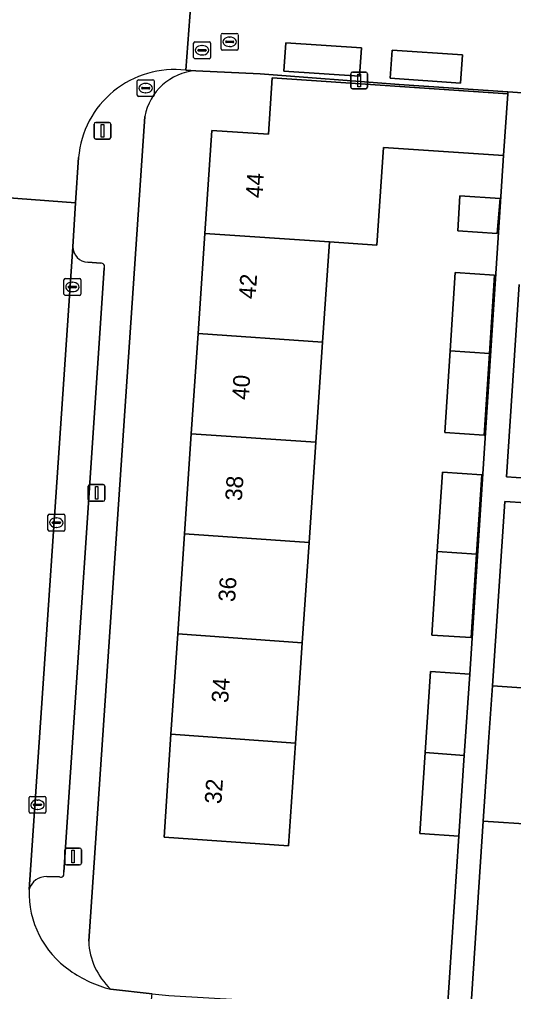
# Model space of a CAD drawing. Extents: x 161848 to 162726, y 385382 to 386521.
# Drawn here: x 162028 to 162057.4, y 385811.3 to 385869.2 of the extents above; entities that cross this region are included whole.
import ezdxf

# ---------------------------------------------------------------- set-up
doc = ezdxf.new("R2010")
doc.units = 0
for name, color, linetype in [('IMGEO_Brandkraan', 7, 'Continuous'), ('IMGEO_Erf', 7, 'Continuous'), ('IMGEO_Kolk', 7, 'Continuous'), ('IMGEO_Lichtmast', 7, 'Continuous'), ('IMGEO_Pand', 7, 'Continuous'), ('IMGEO_Pand_nummerreeks', 7, 'Continuous'), ('IMGEO_Parkeervlak_open', 7, 'Continuous'), ('IMGEO_Rijbaan_lokaal_open', 7, 'Continuous'), ('IMGEO_Rioolput', 7, 'Continuous'), ('IMGEO_Voetpad_open', 7, 'Continuous'), ('IMGEO_Woonerf_open', 7, 'Continuous')]:
    doc.layers.add(name, color=color, linetype=linetype)

msp = doc.modelspace()

# ---------------------------------------------------------------- linework, layer by layer
at = {"layer": 'IMGEO_Brandkraan'}
for p, q in [((162038.357, 385866.967), (162038.357, 385867.819)), ((162038.432, 385867.893), (162039.284, 385867.893)), ((162039.358, 385867.819), (162039.358, 385866.967)), ((162038.616, 385867.387), (162038.616, 385867.399)), ((162039.054, 385867.35), (162038.656, 385867.35)), ((162038.659, 385867.436), (162039.057, 385867.436)), ((162038.845, 385867.673), (162038.87, 385867.673)), ((162039.1, 385867.399), (162039.1, 385867.387)), ((162039.284, 385866.893), (162038.432, 385866.893)), ((162038.868, 385867.113), (162038.843, 385867.113))]:
    msp.add_line(p, q, dxfattribs=at)
for points in [[(162038.357, 385866.967), (162038.357, 385867.819)], [(162038.432, 385867.893), (162039.284, 385867.893)], [(162039.358, 385867.819), (162039.358, 385866.967)], [(162039.284, 385866.893), (162038.432, 385866.893)]]:
    msp.add_lwpolyline(points, dxfattribs=at)
for centre, radius, start, end in [((162038.434, 385867.817), 0.0765, 91.55205, 178.44795), ((162038.434, 385867.817), 0.0765, 91.55205, 178.44795), ((162039.282, 385867.817), 0.0765, 1.55205, 88.44795), ((162039.282, 385867.817), 0.0765, 1.55205, 88.44795), ((162038.656, 385867.396), 0.0403, 85.87752, 175.75265), ((162038.653, 385867.386), 0.0366, 178.93798, 274.71019), ((162039.057, 385867.393), 0.043, 264.86636, 352.45326), ((162039.061, 385867.398), 0.0386, 1.73085, 96.63898), ((162038.434, 385866.969), 0.0765, 181.55205, 268.44795), ((162038.434, 385866.969), 0.0765, 181.55205, 268.44795), ((162039.282, 385866.969), 0.0765, 271.55205, 358.44795), ((162039.282, 385866.969), 0.0765, 271.55205, 358.44795)]:
    msp.add_arc(centre, radius, start, end, dxfattribs=at)
for centre, major_axis, ratio, start_param, end_param in [((162038.844, 385867.393), (-0.387, 0.002), 0.722429, 4.712389, 7.853982), ((162038.869, 385867.393), (-0.39, 0.002), 0.717154, 1.570796, 4.712389)]:
    msp.add_ellipse(centre, major_axis=major_axis, ratio=ratio, start_param=start_param, end_param=end_param, dxfattribs=at)
at = {"layer": 'IMGEO_Erf'}
for points in [[(162054.183, 385820.545), (162051.844, 385820.701), (162052.165, 385825.524), (162052.487, 385830.349), (162054.826, 385830.193), (162056.847, 385861.115), (162049.678, 385861.6), (162049.295, 385855.783), (162046.454, 385855.973), (162046.05, 385849.998), (162045.646, 385844.025), (162045.241, 385838.045), (162044.836, 385832.06), (162044.432, 385826.085), (162044.018, 385819.97), (162036.59, 385820.473), (162037.006, 385826.624), (162037.41, 385832.592), (162037.814, 385838.563), (162038.218, 385844.531), (162038.622, 385850.502), (162039.026, 385856.47), (162039.442, 385862.619), (162042.816, 385862.391), (162043.043, 385865.746), (162057.096, 385864.796), (162057.104, 385864.918), (162050.612, 385865.355), (162042.327, 385865.987), (162038.481, 385866.177)], [(162035.437, 385863.448), (162032.098, 385814.271)], [(162057.786, 385853.429), (162057.016, 385841.959), (162058.174, 385841.881)], [(162058.181, 385840.411), (162056.918, 385840.496), (162056.179, 385829.492), (162062.271, 385829.082)], [(162033.401, 385811.416), (162035.875, 385811.129), (162036.872, 385811.045), (162047.467, 385810.415), (162051.643, 385810.135), (162053.477, 385810.012), (162054.183, 385820.545)]]:
    msp.add_lwpolyline(points, dxfattribs=at)
for points in [[(162054.11, 385856.635), (162054.248, 385858.71), (162056.636, 385858.551), (162056.475, 385856.477)], [(162053.959, 385854.14), (162056.306, 385853.989), (162056.007, 385849.322), (162055.693, 385844.44), (162053.347, 385844.6), (162053.66, 385849.481)], [(162052.891, 385837.512), (162053.195, 385842.24), (162055.542, 385842.08), (162055.238, 385837.349), (162054.918, 385832.374), (162052.571, 385832.524)], [(162103.827, 385818.202), (162097.658, 385818.617), (162091.665, 385819.019), (162085.684, 385819.421), (162079.688, 385819.824), (162073.706, 385820.227), (162067.709, 385820.63), (162061.718, 385821.032), (162055.638, 385821.441), (162054.866, 385809.919), (162073.751, 385808.654), (162075.471, 385808.539), (162103.056, 385806.692)]]:
    msp.add_lwpolyline(points, close=True, dxfattribs=at)
for centre, radius, start, end in [((162038.763, 385862.8), 3.389, 94.78143, 168.97215), ((162036.239, 385814.436), 4.144, 182.28385, 226.77933)]:
    msp.add_arc(centre, radius, start, end, dxfattribs=at)
at = {"layer": 'IMGEO_Kolk'}
for p, q in [((162040.007, 385867.472), (162040.007, 385868.324)), ((162040.082, 385868.398), (162040.934, 385868.398)), ((162041.008, 385868.324), (162041.008, 385867.472)), ((162040.266, 385867.892), (162040.266, 385867.904)), ((162040.704, 385867.855), (162040.306, 385867.855)), ((162040.309, 385867.941), (162040.707, 385867.941)), ((162040.495, 385868.178), (162040.52, 385868.178)), ((162040.75, 385867.904), (162040.75, 385867.892)), ((162040.934, 385867.398), (162040.082, 385867.398)), ((162040.518, 385867.618), (162040.493, 385867.618)), ((162030.623, 385852.855), (162030.623, 385853.707)), ((162030.698, 385853.781), (162031.55, 385853.781)), ((162030.882, 385853.275), (162030.882, 385853.287)), ((162030.925, 385853.324), (162031.323, 385853.324)), ((162031.111, 385853.561), (162031.136, 385853.561)), ((162031.366, 385853.287), (162031.366, 385853.275)), ((162031.624, 385853.707), (162031.624, 385852.855)), ((162031.55, 385852.781), (162030.698, 385852.781)), ((162031.32, 385853.238), (162030.922, 385853.238)), ((162031.134, 385853.001), (162031.109, 385853.001)), ((162029.668, 385838.803), (162029.668, 385839.655)), ((162029.743, 385839.729), (162030.595, 385839.729)), ((162030.156, 385839.509), (162030.181, 385839.509)), ((162030.669, 385839.655), (162030.669, 385838.803)), ((162029.927, 385839.223), (162029.927, 385839.235)), ((162030.365, 385839.186), (162029.967, 385839.186)), ((162029.97, 385839.272), (162030.368, 385839.272)), ((162030.179, 385838.949), (162030.154, 385838.949)), ((162030.411, 385839.235), (162030.411, 385839.223)), ((162030.595, 385838.729), (162029.743, 385838.729)), ((162028.542, 385821.985), (162028.542, 385822.837)), ((162028.617, 385822.911), (162029.469, 385822.911)), ((162029.03, 385822.691), (162029.055, 385822.691)), ((162029.543, 385822.837), (162029.543, 385821.985)), ((162028.801, 385822.405), (162028.801, 385822.417)), ((162029.239, 385822.368), (162028.841, 385822.368)), ((162028.844, 385822.454), (162029.242, 385822.454)), ((162029.053, 385822.131), (162029.028, 385822.131)), ((162029.285, 385822.417), (162029.285, 385822.405)), ((162029.469, 385821.911), (162028.617, 385821.911))]:
    msp.add_line(p, q, dxfattribs=at)
for points in [[(162040.007, 385867.472), (162040.007, 385868.324)], [(162040.082, 385868.398), (162040.934, 385868.398)], [(162041.008, 385868.324), (162041.008, 385867.472)], [(162040.934, 385867.398), (162040.082, 385867.398)], [(162030.623, 385852.855), (162030.623, 385853.707)], [(162030.698, 385853.781), (162031.55, 385853.781)], [(162031.624, 385853.707), (162031.624, 385852.855)], [(162031.55, 385852.781), (162030.698, 385852.781)], [(162029.668, 385838.803), (162029.668, 385839.655)], [(162029.743, 385839.729), (162030.595, 385839.729)], [(162030.669, 385839.655), (162030.669, 385838.803)], [(162030.595, 385838.729), (162029.743, 385838.729)], [(162028.542, 385821.985), (162028.542, 385822.837)], [(162028.617, 385822.911), (162029.469, 385822.911)], [(162029.543, 385822.837), (162029.543, 385821.985)], [(162029.469, 385821.911), (162028.617, 385821.911)]]:
    msp.add_lwpolyline(points, dxfattribs=at)
for centre, radius, start, end in [((162040.084, 385868.322), 0.0765, 91.55205, 178.44795), ((162040.084, 385868.322), 0.0765, 91.55205, 178.44795), ((162040.932, 385868.322), 0.0765, 1.55205, 88.44795), ((162040.932, 385868.322), 0.0765, 1.55205, 88.44795), ((162040.306, 385867.901), 0.0403, 85.87752, 175.75265), ((162040.303, 385867.891), 0.0366, 178.93798, 274.71019), ((162040.707, 385867.898), 0.043, 264.86636, 352.45326), ((162040.711, 385867.903), 0.0386, 1.73085, 96.63898), ((162040.084, 385867.474), 0.0765, 181.55205, 268.44795), ((162040.084, 385867.474), 0.0765, 181.55205, 268.44795), ((162040.932, 385867.474), 0.0765, 271.55205, 358.44795), ((162040.932, 385867.474), 0.0765, 271.55205, 358.44795), ((162030.7, 385853.705), 0.0765, 91.55205, 178.44795), ((162030.7, 385853.705), 0.0765, 91.55205, 178.44795), ((162030.922, 385853.284), 0.0403, 85.87752, 175.75265), ((162030.919, 385853.274), 0.0366, 178.93798, 274.71019), ((162031.323, 385853.281), 0.043, 264.86636, 352.45326), ((162031.327, 385853.286), 0.0386, 1.73085, 96.63898), ((162031.548, 385853.705), 0.0765, 1.55205, 88.44795), ((162031.548, 385853.705), 0.0765, 1.55205, 88.44795), ((162030.7, 385852.857), 0.0765, 181.55205, 268.44795), ((162030.7, 385852.857), 0.0765, 181.55205, 268.44795), ((162031.548, 385852.857), 0.0765, 271.55205, 358.44795), ((162031.548, 385852.857), 0.0765, 271.55205, 358.44795), ((162029.745, 385839.653), 0.0765, 91.55205, 178.44795), ((162029.745, 385839.653), 0.0765, 91.55205, 178.44795), ((162030.593, 385839.653), 0.0765, 1.55205, 88.44795), ((162030.593, 385839.653), 0.0765, 1.55205, 88.44795), ((162029.745, 385838.805), 0.0765, 181.55205, 268.44795), ((162029.745, 385838.805), 0.0765, 181.55205, 268.44795), ((162029.967, 385839.232), 0.0403, 85.87752, 175.75265), ((162029.964, 385839.222), 0.0366, 178.93798, 274.71019), ((162030.368, 385839.229), 0.043, 264.86636, 352.45326), ((162030.372, 385839.234), 0.0386, 1.73085, 96.63898), ((162030.593, 385838.805), 0.0765, 271.55205, 358.44795), ((162030.593, 385838.805), 0.0765, 271.55205, 358.44795), ((162028.619, 385822.835), 0.0765, 91.55205, 178.44795), ((162028.619, 385822.835), 0.0765, 91.55205, 178.44795), ((162029.467, 385822.835), 0.0765, 1.55205, 88.44795), ((162029.467, 385822.835), 0.0765, 1.55205, 88.44795), ((162028.619, 385821.987), 0.0765, 181.55205, 268.44795), ((162028.619, 385821.987), 0.0765, 181.55205, 268.44795), ((162028.841, 385822.414), 0.0403, 85.87752, 175.75265), ((162028.838, 385822.404), 0.0366, 178.93798, 274.71019), ((162029.242, 385822.411), 0.043, 264.86636, 352.45326), ((162029.246, 385822.416), 0.0386, 1.73085, 96.63898), ((162029.467, 385821.987), 0.0765, 271.55205, 358.44795), ((162029.467, 385821.987), 0.0765, 271.55205, 358.44795)]:
    msp.add_arc(centre, radius, start, end, dxfattribs=at)
for centre, major_axis, ratio, start_param, end_param in [((162040.494, 385867.898), (-0.387, 0.002), 0.722429, 4.712389, 7.853982), ((162040.519, 385867.898), (-0.39, 0.002), 0.717154, 1.570796, 4.712389), ((162031.11, 385853.281), (-0.387, 0.002), 0.722429, 4.712389, 7.853982), ((162031.135, 385853.281), (-0.39, 0.002), 0.717154, 1.570796, 4.712389), ((162030.155, 385839.229), (-0.387, 0.002), 0.722429, 4.712389, 7.853982), ((162030.18, 385839.229), (-0.39, 0.002), 0.717154, 1.570796, 4.712389), ((162029.029, 385822.411), (-0.387, 0.002), 0.722429, 4.712389, 7.853982), ((162029.054, 385822.411), (-0.39, 0.002), 0.717154, 1.570796, 4.712389)]:
    msp.add_ellipse(centre, major_axis=major_axis, ratio=ratio, start_param=start_param, end_param=end_param, dxfattribs=at)
at = {"layer": 'IMGEO_Lichtmast'}
for p, q in [((162047.734, 385865.196), (162047.734, 385865.996)), ((162047.734, 385865.996), (162047.734, 385865.196)), ((162047.834, 385866.096), (162048.624, 385866.096)), ((162048.624, 385866.096), (162047.834, 385866.096)), ((162048.724, 385865.996), (162048.724, 385865.196)), ((162048.724, 385865.196), (162048.724, 385865.996)), ((162048.624, 385865.096), (162047.834, 385865.096)), ((162047.834, 385865.096), (162048.624, 385865.096)), ((162032.421, 385862.195), (162032.421, 385862.995)), ((162032.421, 385862.995), (162032.421, 385862.195)), ((162032.521, 385863.095), (162033.311, 385863.095)), ((162033.311, 385863.095), (162032.521, 385863.095)), ((162033.411, 385862.995), (162033.411, 385862.195)), ((162033.411, 385862.195), (162033.411, 385862.995)), ((162033.311, 385862.095), (162032.521, 385862.095)), ((162032.521, 385862.095), (162033.311, 385862.095)), ((162032.074, 385840.602), (162032.074, 385841.402)), ((162032.074, 385841.402), (162032.074, 385840.602)), ((162032.174, 385841.502), (162032.964, 385841.502)), ((162032.964, 385841.502), (162032.174, 385841.502)), ((162033.064, 385841.402), (162033.064, 385840.602)), ((162033.064, 385840.602), (162033.064, 385841.402)), ((162032.964, 385840.502), (162032.174, 385840.502)), ((162032.174, 385840.502), (162032.964, 385840.502)), ((162030.668, 385818.924), (162030.668, 385819.724)), ((162030.668, 385819.724), (162030.668, 385818.924)), ((162030.768, 385819.824), (162031.558, 385819.824)), ((162031.558, 385819.824), (162030.768, 385819.824)), ((162031.658, 385819.724), (162031.658, 385818.924)), ((162031.658, 385818.924), (162031.658, 385819.724)), ((162031.558, 385818.824), (162030.768, 385818.824)), ((162030.768, 385818.824), (162031.558, 385818.824))]:
    msp.add_line(p, q, dxfattribs=at)
for points in [[(162048.154, 385865.971), (162048.304, 385865.971), (162048.304, 385865.221), (162048.154, 385865.221), (162048.154, 385865.971)], [(162032.841, 385862.97), (162032.991, 385862.97), (162032.991, 385862.22), (162032.841, 385862.22), (162032.841, 385862.97)], [(162032.494, 385841.377), (162032.644, 385841.377), (162032.644, 385840.627), (162032.494, 385840.627), (162032.494, 385841.377)], [(162031.088, 385819.699), (162031.238, 385819.699), (162031.238, 385818.949), (162031.088, 385818.949), (162031.088, 385819.699)]]:
    msp.add_lwpolyline(points, dxfattribs=at)
for centre, start, end in [((162047.834, 385865.996), 90, 180), ((162047.834, 385865.996), 90, 180), ((162048.624, 385865.996), 0, 90), ((162048.624, 385865.996), 360, 90), ((162047.834, 385865.196), 180, 270), ((162047.834, 385865.196), 180, 270), ((162048.624, 385865.196), 270, 0), ((162048.624, 385865.196), 270, 0), ((162032.521, 385862.995), 90, 180), ((162032.521, 385862.995), 90, 180), ((162033.311, 385862.995), 0, 90), ((162033.311, 385862.995), 360, 90), ((162032.521, 385862.195), 180, 270), ((162032.521, 385862.195), 180, 270), ((162033.311, 385862.195), 270, 0), ((162033.311, 385862.195), 270, 0), ((162032.174, 385841.402), 90, 180), ((162032.174, 385841.402), 90, 180), ((162032.964, 385841.402), 0, 90), ((162032.964, 385841.402), 360, 90), ((162032.174, 385840.602), 180, 270), ((162032.174, 385840.602), 180, 270), ((162032.964, 385840.602), 270, 0), ((162032.964, 385840.602), 270, 0), ((162030.768, 385819.724), 90, 180), ((162030.768, 385819.724), 90, 180), ((162031.558, 385819.724), 0, 90), ((162031.558, 385819.724), 360, 90), ((162030.768, 385818.924), 180, 270), ((162030.768, 385818.924), 180, 270), ((162031.558, 385818.924), 270, 0), ((162031.558, 385818.924), 270, 0)]:
    msp.add_arc(centre, 0.1, start, end, dxfattribs=at)
at = {"layer": 'IMGEO_Pand'}
for points in [[(162049.678, 385861.6), (162056.847, 385861.115), (162057.096, 385864.796), (162043.043, 385865.746), (162042.816, 385862.391), (162039.442, 385862.619), (162039.026, 385856.47), (162046.454, 385855.973), (162049.295, 385855.783)], [(162056.636, 385858.551), (162054.248, 385858.71), (162054.11, 385856.635), (162056.475, 385856.477)], [(162046.05, 385849.998), (162046.454, 385855.973), (162039.026, 385856.47), (162038.622, 385850.502)], [(162053.66, 385849.481), (162056.007, 385849.322), (162056.306, 385853.989), (162053.959, 385854.14)], [(162038.622, 385850.502), (162038.218, 385844.531), (162045.646, 385844.025), (162046.05, 385849.998)], [(162056.007, 385849.322), (162053.66, 385849.481), (162053.347, 385844.6), (162055.693, 385844.44)], [(162045.241, 385838.045), (162045.646, 385844.025), (162038.218, 385844.531), (162037.814, 385838.563)], [(162052.891, 385837.512), (162055.238, 385837.349), (162055.542, 385842.08), (162053.195, 385842.24)], [(162037.814, 385838.563), (162037.41, 385832.592), (162044.836, 385832.06), (162045.241, 385838.045)], [(162055.238, 385837.349), (162052.891, 385837.512), (162052.571, 385832.524), (162054.918, 385832.374)], [(162037.41, 385832.592), (162037.006, 385826.624), (162044.432, 385826.085), (162044.836, 385832.06)], [(162054.503, 385825.354), (162054.826, 385830.193), (162052.487, 385830.349), (162052.165, 385825.524)], [(162062.271, 385829.082), (162056.179, 385829.492), (162055.973, 385826.43), (162055.638, 385821.441), (162061.718, 385821.032)], [(162037.006, 385826.624), (162036.59, 385820.473), (162044.018, 385819.97), (162044.432, 385826.085)], [(162052.165, 385825.524), (162051.844, 385820.701), (162054.183, 385820.545), (162054.503, 385825.354)]]:
    msp.add_lwpolyline(points, close=True, dxfattribs=at)
at = {"layer": 'IMGEO_Parkeervlak_open'}
for points in [[(162048.259, 385865.852), (162048.364, 385867.531), (162043.866, 385867.837), (162043.748, 385866.144)], [(162050.209, 385867.391), (162050.084, 385865.734), (162054.276, 385865.437), (162054.405, 385867.113)]]:
    msp.add_lwpolyline(points, close=True, dxfattribs=at)
for points in [[(162031.145, 385855.667), (162028.542, 385817.36)], [(162032.813, 385854.699), (162032.039, 385854.754)], [(162030.607, 385818.385), (162033.025, 385854.403)], [(162029.596, 385818.131), (162030.347, 385818.108)]]:
    msp.add_lwpolyline(points, dxfattribs=at)
for centre, radius, start, end in [((162032.104, 385855.711), 0.96, 182.65452, 266.14063), ((162032.839, 385854.493), 0.207, 334.1472, 97.07451), ((162029.572, 385817.058), 1.073, 88.72223, 163.64864), ((162030.419, 385818.301), 0.206, 249.58235, 24.0441)]:
    msp.add_arc(centre, radius, start, end, dxfattribs=at)
at = {"layer": 'IMGEO_Rijbaan_lokaal_open'}
for points in [[(162032.718, 385877.264), (162032.909, 385882.447), (162032.937, 385882.841), (162026.839, 385883.258), (162026.657, 385880.78), (162025.224, 385860.96), (162025.205, 385858.754), (162031.315, 385858.297), (162031.489, 385860.993)], [(162037.888, 385866.206), (162038.259, 385870.998)], [(162028.542, 385817.36), (162031.145, 385855.667), (162031.315, 385858.297), (162025.205, 385858.754), (162024.539, 385848.984), (162023.424, 385832.28), (162022.065, 385812.169), (162021.714, 385806.937), (162019.478, 385774.254), (162018.373, 385758.189), (162018.126, 385754.834), (162017.45, 385744.89), (162015.447, 385713.845), (162014.322, 385696.873), (162011.334, 385651.941), (162017.404, 385651.53), (162017.453, 385652.249), (162019.023, 385675.529), (162020.357, 385695.92), (162022.867, 385734.111), (162023.205, 385739.378)], [(162034.143, 385806.292), (162035.536, 385806.172), (162035.868, 385811.014), (162035.875, 385811.129), (162033.401, 385811.416)]]:
    msp.add_lwpolyline(points, dxfattribs=at)
for centre, radius, start, end in [((162037.215, 385860.498), 5.748, 83.27712, 175.05943), ((162034.159, 385817.169), 5.62, 178.05364, 235.57864), ((162035.057, 385818.18), 6.964, 234.18556, 256.24314)]:
    msp.add_arc(centre, radius, start, end, dxfattribs=at)
at = {"layer": 'IMGEO_Rioolput'}
for p, q in [((162034.997, 385864.711), (162034.997, 385865.563)), ((162035.072, 385865.637), (162035.924, 385865.637)), ((162035.485, 385865.417), (162035.51, 385865.417)), ((162035.998, 385865.563), (162035.998, 385864.711)), ((162035.256, 385865.131), (162035.256, 385865.143)), ((162035.694, 385865.094), (162035.296, 385865.094)), ((162035.299, 385865.18), (162035.697, 385865.18)), ((162035.508, 385864.857), (162035.483, 385864.857)), ((162035.74, 385865.143), (162035.74, 385865.131)), ((162035.924, 385864.637), (162035.072, 385864.637))]:
    msp.add_line(p, q, dxfattribs=at)
for points in [[(162034.997, 385864.711), (162034.997, 385865.563)], [(162035.072, 385865.637), (162035.924, 385865.637)], [(162035.998, 385865.563), (162035.998, 385864.711)], [(162035.924, 385864.637), (162035.072, 385864.637)]]:
    msp.add_lwpolyline(points, dxfattribs=at)
for centre, radius, start, end in [((162035.074, 385865.561), 0.0765, 91.55205, 178.44795), ((162035.074, 385865.561), 0.0765, 91.55205, 178.44795), ((162035.922, 385865.561), 0.0765, 1.55205, 88.44795), ((162035.922, 385865.561), 0.0765, 1.55205, 88.44795), ((162035.296, 385865.14), 0.0403, 85.87752, 175.75265), ((162035.293, 385865.13), 0.0366, 178.93798, 274.71019), ((162035.697, 385865.137), 0.043, 264.86636, 352.45326), ((162035.701, 385865.142), 0.0386, 1.73085, 96.63898), ((162035.074, 385864.713), 0.0765, 181.55205, 268.44795), ((162035.074, 385864.713), 0.0765, 181.55205, 268.44795), ((162035.922, 385864.713), 0.0765, 271.55205, 358.44795), ((162035.922, 385864.713), 0.0765, 271.55205, 358.44795)]:
    msp.add_arc(centre, radius, start, end, dxfattribs=at)
for centre, major_axis, ratio, start_param, end_param in [((162035.484, 385865.137), (-0.387, 0.002), 0.722429, 4.712389, 7.853982), ((162035.509, 385865.137), (-0.39, 0.002), 0.717154, 1.570796, 4.712389)]:
    msp.add_ellipse(centre, major_axis=major_axis, ratio=ratio, start_param=start_param, end_param=end_param, dxfattribs=at)
at = {"layer": 'IMGEO_Voetpad_open'}
for points in [[(162038.481, 385866.177), (162037.888, 385866.206)], [(162058.551, 385864.821), (162057.104, 385864.918), (162057.096, 385864.796), (162056.847, 385861.115), (162054.826, 385830.193), (162054.503, 385825.354), (162054.183, 385820.545), (162053.477, 385810.012)], [(162032.098, 385814.271), (162035.437, 385863.448)], [(162031.489, 385860.993), (162031.315, 385858.297), (162031.145, 385855.667)], [(162032.039, 385854.754), (162032.813, 385854.699)], [(162033.025, 385854.403), (162030.607, 385818.385)], [(162058.174, 385841.881), (162057.016, 385841.959), (162057.786, 385853.429)], [(162054.866, 385809.919), (162055.638, 385821.441), (162055.973, 385826.43), (162056.179, 385829.492), (162056.918, 385840.496), (162058.181, 385840.411)], [(162030.347, 385818.108), (162029.596, 385818.131)]]:
    msp.add_lwpolyline(points, dxfattribs=at)
for centre, radius, start, end in [((162037.215, 385860.498), 5.748, 83.27712, 175.05943), ((162038.763, 385862.8), 3.389, 94.78143, 168.97215), ((162032.104, 385855.711), 0.96, 182.65452, 266.14063), ((162032.839, 385854.493), 0.207, 334.1472, 97.07451), ((162029.572, 385817.058), 1.073, 88.72223, 163.64864), ((162030.419, 385818.301), 0.206, 249.58235, 24.0441), ((162034.159, 385817.169), 5.62, 178.05364, 235.57864), ((162036.239, 385814.436), 4.144, 182.28385, 226.77933), ((162035.057, 385818.18), 6.964, 234.18556, 256.24314)]:
    msp.add_arc(centre, radius, start, end, dxfattribs=at)
at = {"layer": 'IMGEO_Woonerf_open'}
for points in [[(162059.222, 385869.866), (162058.972, 385869.883), (162050.963, 385870.339), (162043.014, 385870.751), (162038.259, 385870.998), (162037.888, 385866.206), (162038.481, 385866.177), (162042.327, 385865.987), (162050.612, 385865.355), (162057.104, 385864.918), (162058.551, 385864.821), (162058.738, 385864.808)], [(162048.259, 385865.852), (162043.748, 385866.144), (162043.866, 385867.837), (162048.364, 385867.531)], [(162050.209, 385867.391), (162054.405, 385867.113), (162054.276, 385865.437), (162050.084, 385865.734)]]:
    msp.add_lwpolyline(points, close=True, dxfattribs=at)

# ---------------------------------------------------------------- texts
at = {"layer": 'IMGEO_Pand_nummerreeks'}
for s, rotation, p in [('44', 86.12702, (162042.455, 385858.563)), ('42', 86.12872, (162042.047, 385852.539)), ('40', 86.12872, (162041.641, 385846.524)), ('38', 86.12872, (162041.233, 385840.503)), ('36', 86.12872, (162040.825, 385834.479)), ('34', 86.12872, (162040.418, 385828.458)), ('32', 86.12872, (162040.01, 385822.435))]:
    msp.add_text(s, height=1, rotation=rotation, dxfattribs=at).set_placement(p)

doc.saveas('drawing.dxf')
